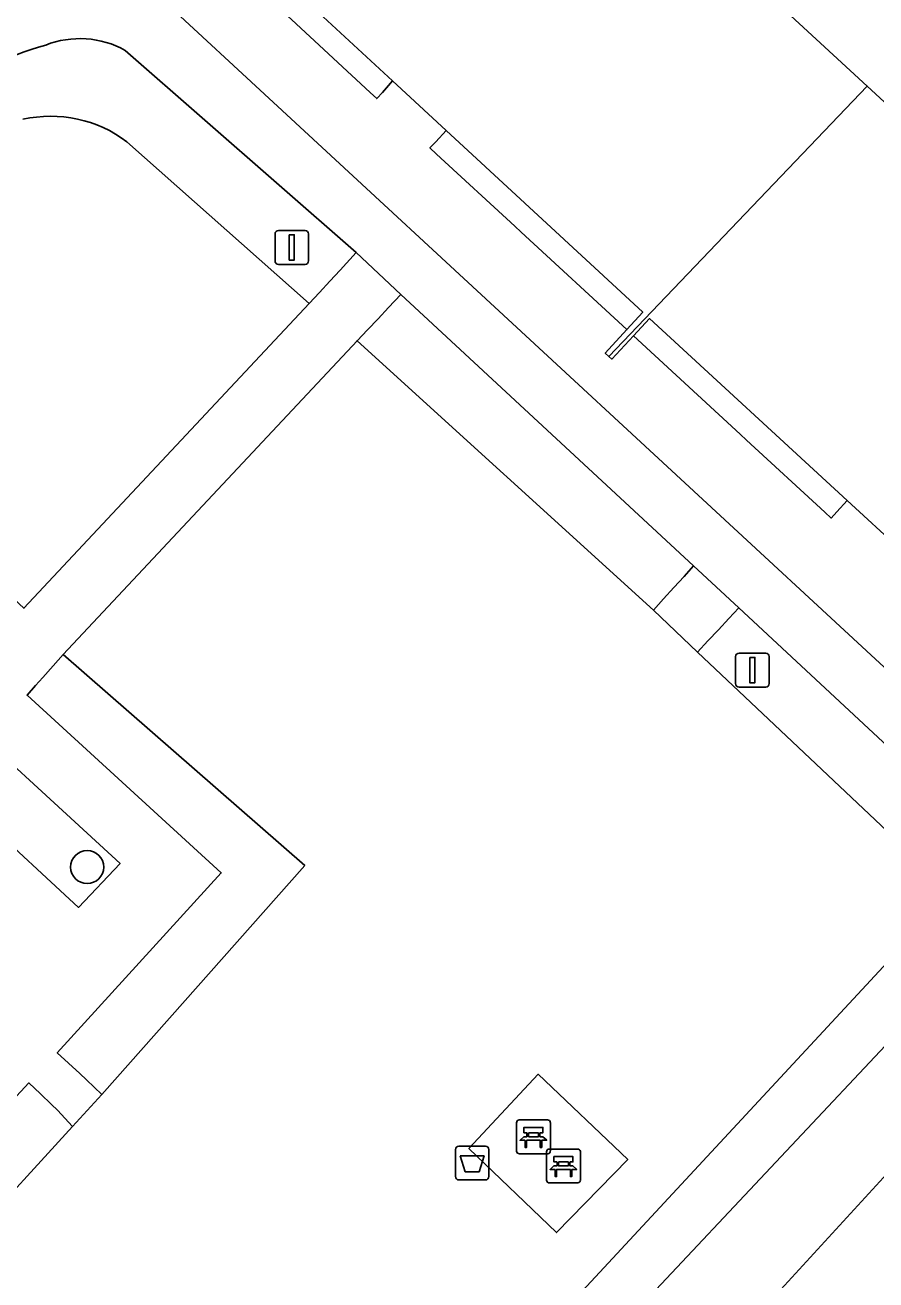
# Model space of a CAD drawing. Extents: x 159039 to 160102, y 381214 to 382524.
# Drawn here: x 159728.85 to 159754.03, y 381825.28 to 381862.41 of the extents above; entities that cross this region are included whole.
import ezdxf

# ---------------------------------------------------------------- set-up
doc = ezdxf.new("R2010")
doc.units = 0
for name, color, linetype in [('IMGEO_Afvalbak', 7, 'Continuous'), ('IMGEO_Bank', 7, 'Continuous'), ('IMGEO_Boom', 7, 'Continuous'), ('IMGEO_Erf', 7, 'Continuous'), ('IMGEO_Groenvoorziening', 7, 'Continuous'), ('IMGEO_Haag', 7, 'Continuous'), ('IMGEO_Lichtmast', 7, 'Continuous'), ('IMGEO_Pand', 7, 'Continuous'), ('IMGEO_Pand_overbouw', 7, 'Continuous'), ('IMGEO_Voetpad_gesloten', 7, 'Continuous'), ('IMGEO_Voetpad_open', 7, 'Continuous')]:
    doc.layers.add(name, color=color, linetype=linetype)

msp = doc.modelspace()

# ---------------------------------------------------------------- linework, layer by layer
at = {"layer": 'IMGEO_Afvalbak'}
for p, q in [((159741.688, 381829.236), (159742.478, 381829.236)), ((159742.478, 381829.236), (159741.688, 381829.236)), ((159741.588, 381828.336), (159741.588, 381829.136)), ((159741.588, 381829.136), (159741.588, 381828.336)), ((159742.578, 381829.136), (159742.578, 381828.336)), ((159742.578, 381828.336), (159742.578, 381829.136)), ((159742.478, 381828.236), (159741.688, 381828.236)), ((159741.688, 381828.236), (159742.478, 381828.236))]:
    msp.add_line(p, q, dxfattribs=at)
msp.add_lwpolyline([(159741.731, 381828.95), (159742.435, 381828.95), (159742.286, 381828.48), (159741.88, 381828.48), (159741.731, 381828.95)], dxfattribs=at)
for centre, start, end in [((159741.688, 381829.136), 90, 180), ((159741.688, 381829.136), 90, 180), ((159742.478, 381829.136), 0, 90), ((159742.478, 381829.136), 360, 90), ((159741.688, 381828.336), 180, 270), ((159741.688, 381828.336), 180, 270), ((159742.478, 381828.336), 270, 0), ((159742.478, 381828.336), 270, 0)]:
    msp.add_arc(centre, 0.1, start, end, dxfattribs=at)
at = {"layer": 'IMGEO_Bank'}
for p, q in [((159743.471, 381830.013), (159744.312, 381830.013)), ((159744.312, 381830.013), (159743.471, 381830.013)), ((159743.396, 381829.088), (159743.396, 381829.929)), ((159743.396, 381829.929), (159743.396, 381829.088)), ((159743.705, 381829.519), (159743.705, 381829.625)), ((159743.749, 381829.625), (159743.749, 381829.519)), ((159744.037, 381829.631), (159743.755, 381829.631)), ((159744.043, 381829.519), (159744.043, 381829.625)), ((159744.087, 381829.625), (159744.087, 381829.519)), ((159744.396, 381829.938), (159744.396, 381829.097)), ((159744.396, 381829.097), (159744.396, 381829.938)), ((159744.093, 381829.411), (159743.7, 381829.411)), ((159743.755, 381829.513), (159744.037, 381829.513)), ((159744.321, 381829.013), (159743.48, 381829.013)), ((159743.48, 381829.013), (159744.321, 381829.013)), ((159744.285, 381828.226), (159744.285, 381829.067)), ((159744.285, 381829.067), (159744.285, 381828.226)), ((159744.36, 381829.151), (159745.201, 381829.151)), ((159745.201, 381829.151), (159744.36, 381829.151)), ((159745.285, 381829.076), (159745.285, 381828.235)), ((159745.285, 381828.235), (159745.285, 381829.076)), ((159744.982, 381828.549), (159744.589, 381828.549)), ((159744.594, 381828.657), (159744.594, 381828.763)), ((159744.638, 381828.763), (159744.638, 381828.657)), ((159744.926, 381828.769), (159744.644, 381828.769)), ((159744.644, 381828.651), (159744.926, 381828.651)), ((159744.932, 381828.657), (159744.932, 381828.763)), ((159744.976, 381828.763), (159744.976, 381828.657)), ((159745.21, 381828.151), (159744.369, 381828.151)), ((159744.369, 381828.151), (159745.21, 381828.151))]:
    msp.add_line(p, q, dxfattribs=at)
for points in [[(159743.699, 381829.631), (159743.613, 381829.631), (159743.613, 381829.792), (159744.176, 381829.792), (159744.176, 381829.631), (159744.093, 381829.631)], [(159743.643, 381829.411), (159743.501, 381829.411), (159743.613, 381829.513), (159743.699, 381829.513)], [(159743.693, 381829.404), (159743.693, 381829.197), (159743.65, 381829.197), (159743.65, 381829.404)], [(159744.093, 381829.513), (159744.176, 381829.513), (159744.288, 381829.411), (159744.149, 381829.411)], [(159744.143, 381829.404), (159744.143, 381829.197), (159744.099, 381829.197), (159744.099, 381829.404)], [(159744.588, 381828.769), (159744.502, 381828.769), (159744.502, 381828.93), (159745.065, 381828.93), (159745.065, 381828.769), (159744.982, 381828.769)], [(159744.532, 381828.549), (159744.39, 381828.549), (159744.502, 381828.651), (159744.588, 381828.651)], [(159744.582, 381828.542), (159744.582, 381828.335), (159744.539, 381828.335), (159744.539, 381828.542)], [(159744.982, 381828.651), (159745.065, 381828.651), (159745.177, 381828.549), (159745.038, 381828.549)], [(159745.032, 381828.542), (159745.032, 381828.335), (159744.988, 381828.335), (159744.988, 381828.542)]]:
    msp.add_lwpolyline(points, dxfattribs=at)
for centre, radius, start, end in [((159743.474, 381829.935), 0.0779, 92.4484, 184.2845), ((159743.474, 381829.935), 0.0779, 92.4484, 184.2845), ((159744.318, 381829.935), 0.0779, 2.4484, 94.2845), ((159744.318, 381829.935), 0.0779, 2.4484, 94.2845), ((159743.698, 381829.624), 0.00671, 2.8957, 87.1043), ((159743.755, 381829.624), 0.00671, 92.8957, 177.1043), ((159744.037, 381829.624), 0.00671, 2.8957, 87.1043), ((159744.094, 381829.624), 0.00671, 92.8957, 177.1043), ((159743.643, 381829.404), 0.00671, 2.8957, 87.1043), ((159743.7, 381829.404), 0.00671, 92.8957, 177.1043), ((159743.698, 381829.52), 0.00671, 272.8957, 357.1043), ((159743.755, 381829.52), 0.00671, 182.8957, 267.1043), ((159744.037, 381829.52), 0.00671, 272.8957, 357.1043), ((159744.094, 381829.52), 0.00671, 182.8957, 267.1043), ((159744.092, 381829.404), 0.00671, 2.8957, 87.1043), ((159744.149, 381829.404), 0.00671, 92.8957, 177.1043), ((159743.474, 381829.091), 0.0779, 182.4484, 274.2845), ((159743.474, 381829.091), 0.0779, 182.4484, 274.2845), ((159744.363, 381829.073), 0.0779, 92.4484, 184.2845), ((159744.363, 381829.073), 0.0779, 92.4484, 184.2845), ((159744.318, 381829.091), 0.0779, 272.4484, 4.2845), ((159744.318, 381829.091), 0.0779, 272.4484, 4.2845), ((159745.207, 381829.073), 0.0779, 2.4484, 94.2845), ((159745.207, 381829.073), 0.0779, 2.4484, 94.2845), ((159744.532, 381828.542), 0.00671, 2.8957, 87.1043), ((159744.589, 381828.542), 0.00671, 92.8957, 177.1043), ((159744.587, 381828.762), 0.00671, 2.8957, 87.1043), ((159744.587, 381828.658), 0.00671, 272.8957, 357.1043), ((159744.644, 381828.762), 0.00671, 92.8957, 177.1043), ((159744.644, 381828.658), 0.00671, 182.8957, 267.1043), ((159744.926, 381828.762), 0.00671, 2.8957, 87.1043), ((159744.926, 381828.658), 0.00671, 272.8957, 357.1043), ((159744.983, 381828.762), 0.00671, 92.8957, 177.1043), ((159744.983, 381828.658), 0.00671, 182.8957, 267.1043), ((159744.981, 381828.542), 0.00671, 2.8957, 87.1043), ((159745.038, 381828.542), 0.00671, 92.8957, 177.1043), ((159744.363, 381828.229), 0.0779, 182.4484, 274.2845), ((159744.363, 381828.229), 0.0779, 182.4484, 274.2845), ((159745.207, 381828.229), 0.0779, 272.4484, 4.2845), ((159745.207, 381828.229), 0.0779, 272.4484, 4.2845)]:
    msp.add_arc(centre, radius, start, end, dxfattribs=at)
at = {"layer": 'IMGEO_Boom'}
msp.add_circle((159730.69, 381837.496), 0.489, dxfattribs=at)
at = {"layer": 'IMGEO_Erf'}
msp.add_lwpolyline([(159731.741, 381864.255), (159759.91, 381838.199), (159768.221, 381847.274), (159767.353, 381848.081), (159760.535, 381840.637), (159760.307, 381840.847), (159760.774, 381841.351), (159754.763, 381846.886), (159753.182, 381848.341), (159747.332, 381853.727), (159746.858, 381853.22), (159746.215, 381852.53), (159746.128, 381852.609), (159746.021, 381852.706), (159746.661, 381853.402), (159747.133, 381853.915), (159741.314, 381859.296), (159739.73, 381860.76), (159733.823, 381866.222)], dxfattribs=at)
at = {"layer": 'IMGEO_Groenvoorziening'}
for points in [[(159731.867, 381858.96), (159737.259, 381854.169), (159737.565, 381854.5), (159737.87, 381854.83), (159738.176, 381855.161), (159738.654, 381855.678), (159731.817, 381861.664)], [(159717.152, 381838.764), (159725.671, 381848.076), (159728.817, 381845.153), (159737.259, 381854.169), (159731.867, 381858.96)]]:
    msp.add_lwpolyline(points, dxfattribs=at)
for points in [[(159739.973, 381854.436), (159739.607, 381854.05), (159739.298, 381853.723), (159738.988, 381853.396), (159738.679, 381853.069), (159747.445, 381845.099), (159747.748, 381845.432), (159748.051, 381845.764), (159748.354, 381846.097), (159748.636, 381846.407)], [(159756.286, 381836.745), (159748.755, 381843.858), (159747.445, 381845.099), (159738.679, 381853.069), (159729.979, 381843.783), (159737.127, 381837.54), (159731.122, 381830.768), (159730.253, 381829.816), (159724.271, 381823.264), (159721.08, 381826.099), (159712.089, 381816.404), (159725.75, 381803.842)], [(159747.212, 381824.661), (159758.78, 381836.965), (159749.97, 381845.165), (159749.674, 381844.847), (159749.368, 381844.517), (159749.061, 381844.188), (159748.755, 381843.858), (159756.286, 381836.745), (159725.75, 381803.842), (159724.701, 381802.815), (159721.464, 381799.32), (159717.356, 381794.846), (159714.138, 381791.361), (159713.285, 381790.346), (159712.892, 381789.913), (159713.206, 381789.624), (159713.536, 381789.319), (159713.867, 381789.013), (159714.271, 381788.64)], [(159737.127, 381837.54), (159729.979, 381843.783), (159729.68, 381843.446), (159729.382, 381843.109), (159729.165, 381842.865), (159728.914, 381842.582), (159734.657, 381837.323), (159729.806, 381832.002), (159730.139, 381831.696), (159730.471, 381831.391), (159730.675, 381831.204), (159731.122, 381830.768)], [(159725.923, 381842.871), (159724.719, 381841.591), (159730.434, 381836.3), (159731.664, 381837.601)], [(159760.657, 381835.297), (159758.78, 381836.965), (159747.212, 381824.661), (159714.271, 381788.64), (159716.237, 381786.825), (159738.955, 381811.616)], [(159730.253, 381829.816), (159729.815, 381830.3), (159729.633, 381830.473), (159729.307, 381830.783), (159728.964, 381831.109), (159724.006, 381825.75), (159722.242, 381827.364), (159721.993, 381827.093), (159721.689, 381826.762), (159721.385, 381826.43), (159721.08, 381826.099), (159724.271, 381823.264)], [(159741.987, 381829.169), (159744.038, 381831.365), (159746.687, 381828.842), (159744.577, 381826.679)]]:
    msp.add_lwpolyline(points, close=True, dxfattribs=at)
for centre, radius, start, end in [((159730.471, 381859.231), 2.781, 61.0587, 111.2615), ((159731.503, 381854.329), 7.766, 105.2318, 131.5126), ((159729.613, 381855.973), 3.742, 52.9659, 102.7225), ((159729.613, 381855.973), 3.742, 52.9659, 102.7225)]:
    msp.add_arc(centre, radius, start, end, dxfattribs=at)
at = {"layer": 'IMGEO_Haag'}
msp.add_lwpolyline([(159731.867, 381858.96), (159737.259, 381854.169), (159737.565, 381854.5), (159737.87, 381854.83), (159738.176, 381855.161), (159738.654, 381855.678), (159731.817, 381861.664)], dxfattribs=at)
for points in [[(159739.973, 381854.436), (159739.607, 381854.05), (159739.298, 381853.723), (159738.988, 381853.396), (159738.679, 381853.069), (159747.445, 381845.099), (159747.748, 381845.432), (159748.051, 381845.764), (159748.354, 381846.097), (159748.636, 381846.407)], [(159747.212, 381824.661), (159758.78, 381836.965), (159749.97, 381845.165), (159749.674, 381844.847), (159749.368, 381844.517), (159749.061, 381844.188), (159748.755, 381843.858), (159756.286, 381836.745), (159725.75, 381803.842), (159724.701, 381802.815), (159721.464, 381799.32), (159717.356, 381794.846), (159714.138, 381791.361), (159713.285, 381790.346), (159712.892, 381789.913), (159713.206, 381789.624), (159713.536, 381789.319), (159713.867, 381789.013), (159714.271, 381788.64)], [(159737.127, 381837.54), (159729.979, 381843.783), (159729.68, 381843.446), (159729.382, 381843.109), (159729.165, 381842.865), (159728.914, 381842.582), (159734.657, 381837.323), (159729.806, 381832.002), (159730.139, 381831.696), (159730.471, 381831.391), (159730.675, 381831.204), (159731.122, 381830.768)], [(159730.253, 381829.816), (159729.815, 381830.3), (159729.633, 381830.473), (159729.307, 381830.783), (159728.964, 381831.109), (159724.006, 381825.75), (159722.242, 381827.364), (159721.993, 381827.093), (159721.689, 381826.762), (159721.385, 381826.43), (159721.08, 381826.099), (159724.271, 381823.264)]]:
    msp.add_lwpolyline(points, close=True, dxfattribs=at)
for centre, radius, start, end in [((159730.471, 381859.231), 2.781, 61.0587, 111.2615), ((159731.503, 381854.329), 7.766, 105.2318, 131.5126), ((159729.613, 381855.973), 3.742, 52.9659, 102.7225)]:
    msp.add_arc(centre, radius, start, end, dxfattribs=at)
at = {"layer": 'IMGEO_Lichtmast'}
for p, q in [((159736.249, 381855.431), (159736.249, 381856.231)), ((159736.249, 381856.231), (159736.249, 381855.431)), ((159736.349, 381856.331), (159737.139, 381856.331)), ((159737.139, 381856.331), (159736.349, 381856.331)), ((159737.239, 381856.231), (159737.239, 381855.431)), ((159737.239, 381855.431), (159737.239, 381856.231)), ((159737.139, 381855.331), (159736.349, 381855.331)), ((159736.349, 381855.331), (159737.139, 381855.331)), ((159749.879, 381842.924), (159749.879, 381843.724)), ((159749.879, 381843.724), (159749.879, 381842.924)), ((159749.979, 381843.824), (159750.769, 381843.824)), ((159750.769, 381843.824), (159749.979, 381843.824)), ((159750.869, 381843.724), (159750.869, 381842.924)), ((159750.869, 381842.924), (159750.869, 381843.724)), ((159750.769, 381842.824), (159749.979, 381842.824)), ((159749.979, 381842.824), (159750.769, 381842.824))]:
    msp.add_line(p, q, dxfattribs=at)
for points in [[(159736.669, 381856.206), (159736.819, 381856.206), (159736.819, 381855.456), (159736.669, 381855.456), (159736.669, 381856.206)], [(159750.299, 381843.699), (159750.449, 381843.699), (159750.449, 381842.949), (159750.299, 381842.949), (159750.299, 381843.699)]]:
    msp.add_lwpolyline(points, dxfattribs=at)
for centre, start, end in [((159736.349, 381856.231), 90, 180), ((159736.349, 381856.231), 90, 180), ((159737.139, 381856.231), 0, 90), ((159737.139, 381856.231), 360, 90), ((159736.349, 381855.431), 180, 270), ((159736.349, 381855.431), 180, 270), ((159737.139, 381855.431), 270, 0), ((159737.139, 381855.431), 270, 0), ((159749.979, 381843.724), 90, 180), ((159749.979, 381843.724), 90, 180), ((159750.769, 381843.724), 0, 90), ((159750.769, 381843.724), 360, 90), ((159749.979, 381842.924), 180, 270), ((159749.979, 381842.924), 180, 270), ((159750.769, 381842.924), 270, 0), ((159750.769, 381842.924), 270, 0)]:
    msp.add_arc(centre, 0.1, start, end, dxfattribs=at)
at = {"layer": 'IMGEO_Pand'}
for points in [[(159732.735, 381865.256), (159732.844, 381865.16), (159733.35, 381865.71), (159733.823, 381866.222), (159739.73, 381860.76), (159741.314, 381859.296), (159747.133, 381853.915), (159746.661, 381853.402), (159746.021, 381852.706), (159746.128, 381852.609), (159753.774, 381860.606), (159747.103, 381866.759), (159740.069, 381873.248), (159739.301, 381872.437)], [(159753.774, 381860.606), (159746.128, 381852.609), (159746.215, 381852.53), (159746.858, 381853.22), (159747.332, 381853.727), (159753.182, 381848.341), (159754.763, 381846.886), (159760.774, 381841.351), (159760.307, 381840.847), (159760.535, 381840.637), (159767.353, 381848.081), (159760.309, 381854.578)]]:
    msp.add_lwpolyline(points, close=True, dxfattribs=at)
at = {"layer": 'IMGEO_Pand_overbouw'}
for points in [[(159733.35, 381865.71), (159736.553, 381862.743), (159736.733, 381862.581), (159739.067, 381860.416), (159739.259, 381860.238), (159739.429, 381860.421), (159739.73, 381860.76), (159733.823, 381866.222)], [(159741.314, 381859.296), (159741.004, 381858.959), (159740.834, 381858.776), (159741.029, 381858.596), (159743.341, 381856.462), (159743.534, 381856.285), (159746.661, 381853.402), (159747.133, 381853.915)], [(159753.182, 381848.341), (159747.332, 381853.727), (159746.858, 381853.22), (159750.015, 381850.309), (159750.205, 381850.133), (159752.518, 381847.997), (159752.703, 381847.823), (159752.874, 381848.005)]]:
    msp.add_lwpolyline(points, close=True, dxfattribs=at)
at = {"layer": 'IMGEO_Voetpad_gesloten'}
msp.add_lwpolyline([(159731.817, 381861.664), (159738.654, 381855.678), (159739.973, 381854.436), (159748.636, 381846.407), (159749.97, 381845.165), (159758.78, 381836.965), (159760.657, 381835.297), (159761.763, 381836.506), (159759.91, 381838.199), (159731.741, 381864.255), (159729.111, 381864.371), (159711.176, 381850.04), (159696.84, 381838.731), (159696.855, 381838.62), (159689.775, 381833.087), (159686.085, 381829.985), (159687.165, 381828.558), (159691.958, 381832.457), (159693.362, 381833.546), (159706.29, 381843.941)], dxfattribs=at)
for centre, radius, start, end in [((159730.471, 381859.231), 2.781, 61.0587, 111.2615), ((159731.503, 381854.329), 7.766, 105.2318, 131.5126)]:
    msp.add_arc(centre, radius, start, end, dxfattribs=at)
at = {"layer": 'IMGEO_Voetpad_open'}
for points in [[(159835.844, 381912.392), (159834.735, 381915.192), (159832.642, 381912.84), (159828.456, 381908.302), (159826.415, 381906.091), (159818.144, 381897.127), (159816.954, 381895.837), (159772.318, 381847.586), (159770.231, 381845.407), (159761.763, 381836.506), (159760.657, 381835.297), (159738.955, 381811.616), (159716.237, 381786.825), (159714.17, 381784.617), (159705.91, 381775.661), (159704.683, 381774.338), (159660.019, 381725.972), (159657.972, 381723.795), (159649.677, 381714.801), (159648.524, 381713.555), (159603.909, 381665.258)], [(159747.103, 381866.759), (159753.774, 381860.606), (159760.309, 381854.578), (159760.951, 381855.24), (159767.976, 381848.718), (159767.353, 381848.081), (159768.221, 381847.274), (159770.231, 381845.407), (159772.318, 381847.586), (159770.25, 381849.489), (159769.992, 381849.726), (159769.735, 381849.963), (159769.477, 381850.2), (159769.3, 381850.364), (159769.691, 381850.805), (159758.371, 381861.279), (159761.719, 381864.927)], [(159724.006, 381825.75), (159728.964, 381831.109), (159729.307, 381830.783), (159729.633, 381830.473), (159729.815, 381830.3), (159730.253, 381829.816), (159731.122, 381830.768), (159730.675, 381831.204), (159730.471, 381831.391), (159730.139, 381831.696), (159729.806, 381832.002), (159734.657, 381837.323), (159728.914, 381842.582), (159729.165, 381842.865), (159729.382, 381843.109), (159729.68, 381843.446), (159729.979, 381843.783), (159738.679, 381853.069), (159738.988, 381853.396), (159739.298, 381853.723), (159739.607, 381854.05), (159739.973, 381854.436), (159738.654, 381855.678), (159738.176, 381855.161), (159737.87, 381854.83), (159737.565, 381854.5), (159737.259, 381854.169), (159728.817, 381845.153)]]:
    msp.add_lwpolyline(points, dxfattribs=at)
for points in [[(159748.636, 381846.407), (159748.354, 381846.097), (159748.051, 381845.764), (159747.748, 381845.432), (159747.445, 381845.099), (159748.755, 381843.858), (159749.061, 381844.188), (159749.368, 381844.517), (159749.674, 381844.847), (159749.97, 381845.165)], [(159731.664, 381837.601), (159730.434, 381836.3), (159724.719, 381841.591), (159725.923, 381842.871)], [(159744.038, 381831.365), (159741.987, 381829.169), (159744.577, 381826.679), (159746.687, 381828.842)]]:
    msp.add_lwpolyline(points, close=True, dxfattribs=at)

doc.saveas('drawing.dxf')
